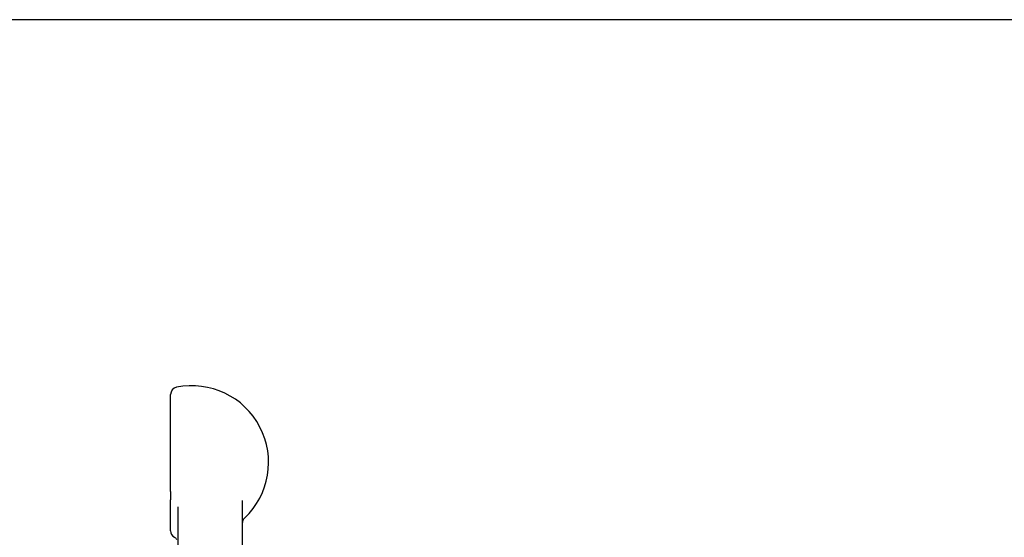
# Model space of a CAD drawing. Header units: inches. Extents: x 24 to 1128, y -69 to 748.
# Tile 353 of 656: x 471.86 to 476.03, y 690.47 to 692.67. Entities that reach past the tile are written whole.
import ezdxf

# ---------------------------------------------------------------- set-up
doc = ezdxf.new("R2010")
doc.units = ezdxf.units.IN
doc.header["$LTSCALE"] = 32
doc.header["$MEASUREMENT"] = 0
doc.layers.add('Dimension (ANSI)', color=7, linetype='Continuous', lineweight=25)
doc.layers.add('Visible (ANSI)', color=7, linetype='Continuous', lineweight=30)
doc.styles.add('Note Text (ANSI)', font='tahoma.ttf')
doc.dimstyles.new('SB Fraction-16 (ANSI)', dxfattribs={"dimscale": 32, "dimtxt": 0.125, "dimasz": 0.098425, "dimexe": 0.125, "dimexo": 0.0625, "dimgap": 0.031496, "dimtad": 0, "dimtih": 1, "dimtoh": 1, "dimdec": 4, "dimrnd": 1e-08, "dimzin": 0, "dimdsep": 46, "dimlunit": 5, "dimtxsty": 'Note Text (ANSI)', "dimcen": 0.09, "dimdle": 0.393701, "dimclrd": 256, "dimclre": 256, "dimclrt": 256, "dimadec": 0, "dimazin": 3, "dimtfac": 0.96, "dimtofl": 0, "dimtmove": 0, "dimatfit": 3, "dimfxl": 1, "dimfrac": 2, "dimtolj": 1, "dimtzin": 12, "dimlwd": -1, "dimlwe": -1, "dimarcsym": 0})

# ---------------------------------------------------------------- blocks, each defined once
blk = doc.blocks.new('*D18')
at = {"layer": 'Defpoints', "color": 0, "transparency": 16777216}
for p in [(489.2806, 692.6685), (340.6192, 544.6685), (489.2806, 544.6685)]:
    blk.add_point(p, dxfattribs=at)
at = {"layer": 'Dimension (ANSI)', "transparency": 16777216}
for p, q in [((487.2806, 692.6685), (336.6192, 692.6685)), ((340.6192, 689.5189), (340.6192, 626.7677)), ((340.6192, 547.8181), (340.6192, 620.5693)), ((487.2806, 544.6685), (336.6192, 544.6685))]:
    blk.add_line(p, q, dxfattribs=at)
for points in [[(340.0943, 689.5189), (341.1441, 689.5189), (340.6192, 692.6685)], [(340.0943, 547.8181), (341.1441, 547.8181), (340.6192, 544.6685)]]:
    blk.add_solid(points, dxfattribs=at)
at = {"layer": 'Dimension (ANSI)', "transparency": 16777216, "insert": (336.5171, 625.7599), "char_height": 4, "attachment_point": 1, "style": 'Note Text (ANSI)'}
blk.add_mtext('\\A1;148', dxfattribs=at)

msp = doc.modelspace()

# ---------------------------------------------------------------- linework, layer by layer
at = {"layer": 'Visible (ANSI)'}
for p, q in [((472.49627, 690.66791), (472.49627, 691.07937)), ((472.49627, 690.66791), (472.49627, 690.63299)), ((472.49627, 690.50098), (472.49627, 690.63299)), ((472.52752, 689.75027), (472.52752, 690.60346)), ((472.80002, 690.63011), (472.80002, 689.67544))]:
    msp.add_line(p, q, dxfattribs=at)
for centre, radius, start, end in [((472.52752, 691.07937), 0.03125, 101.53696, 180), ((472.58627, 690.79155), 0.325, 313.44984, 101.53696), ((472.83127, 690.53292), 0.03125, 133.44984, 180), ((472.52752, 690.50098), 0.03125, 180, 240), ((472.49627, 690.44686), 0.03125, 34.45908, 60)]:
    msp.add_arc(centre, radius, start, end, dxfattribs=at)

# ---------------------------------------------------------------- dimensions: what is measured, and where the dimension line sits
at = {"layer": 'Dimension (ANSI)'}
dim = msp.add_linear_dim(base=(340.61922, 544.66853), p1=(489.28063, 692.66853), p2=(489.28063, 544.66853), angle=90, dimstyle='SB Fraction-16 (ANSI)', override={"dimgap": 0.031496, "dimdec": 4, "dimtol": 0, "dimlim": 0, "dimtp": 0, "dimtm": 0, "dimtdec": 2, "dimatfit": 1}, dxfattribs=at)
dim.commit()
dim.dimension.update_dxf_attribs({"geometry": '*D18', "text_midpoint": (340.61922, 623.66853), "dimtype": 160})

doc.saveas('drawing.dxf')
